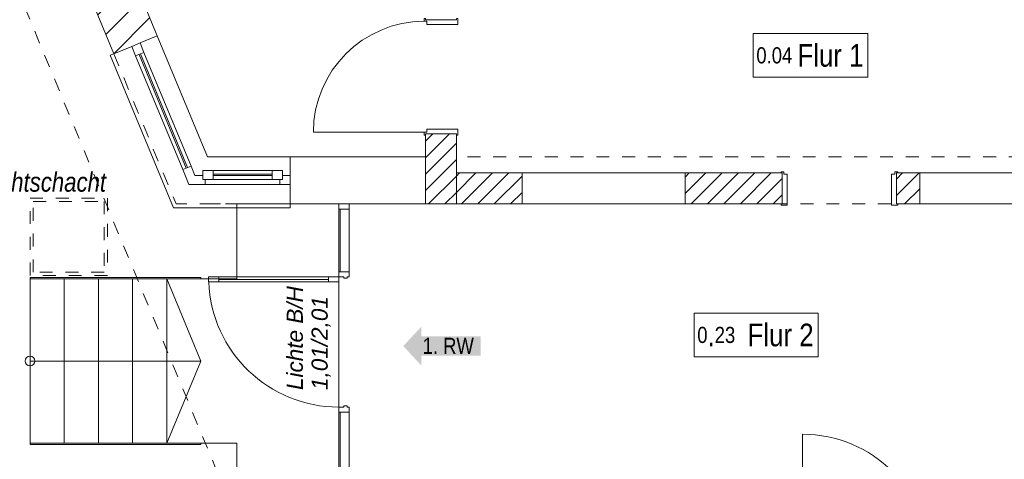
# Model space of a CAD drawing. Header units: metres. Extents: x -89 to 754, y -195 to 69.
# Tile 273 of 327: x 20.87 to 28.51, y 44.97 to 48.38. Entities that reach past the tile are written whole.
import ezdxf

# ---------------------------------------------------------------- set-up
doc = ezdxf.new("R2010")
doc.units = ezdxf.units.M
doc.header["$MEASUREMENT"] = 0
for name, pattern in [('Strichlinie eng', [0.115, 0.075, -0.04]), ('Strichlinie_ eng', [0.115, 0.075, -0.04]), ('Untersicht', [0.1, 0.075, -0.025])]:
    doc.linetypes.add(name, pattern=pattern)
for name, color, linetype in [('10 Wand außen', 7, 'Continuous'), ('10 Wand innen', 7, 'Continuous'), ('30 Dach', 7, 'Continuous'), ('40 Treppe', 7, 'Continuous'), ('80 Raum 50stel', 7, 'Continuous'), ('90 Allgemein Dokumentation', 7, 'Continuous'), ('97 Brandschutz', 7, 'Continuous'), ('97 Brandschutz Dokumentation', 7, 'Continuous')]:
    doc.layers.add(name, color=color, linetype=linetype)
doc.styles.add('ERSTELLTER_STIL_3', font='ARIALN.TTF')
doc.styles.add('ERSTELLTER_STIL_5', font='arial.ttf')
doc.styles.add('ERSTELLTER_STIL_6', font='ARIALN.TTF')
pattern_1 = [(45, (0, 0), (-0.06363961, 0.06363961), [])]

# ---------------------------------------------------------------- blocks, each defined once
blk = doc.blocks.new('1-Flügelfenster 27_3')
at = {"layer": '10 Wand außen', "color": 7, "linetype": 'Continuous', "lineweight": 9}
for p, q in [((-0.5565, 0.145), (0.4596, 0.145)), ((-0.5565, 0), (-0.5565, 0.145)), ((-0.5565, -0.07), (-0.5565, 0)), ((-0.5565, -0.07), (-0.5565, 0)), ((-0.5565, -0.22), (-0.5565, -0.07)), ((-0.5565, -0.22), (-0.5565, -0.25)), ((-0.5565, -0.25), (0.7235, -0.25))]:
    blk.add_line(p, q, dxfattribs=at)
at = {"layer": '10 Wand außen', "color": 7, "linetype": 'Continuous', "lineweight": 13}
for p, q in [((-0.5565, 0), (-0.4765, 0)), ((-0.4765, 0), (0.4765, 0)), ((-0.4765, 0), (-0.4765, -0.07)), ((0.4765, -0.07), (0.4765, 0)), ((0.4765, 0), (0.5565, 0)), ((-0.4765, -0.07), (-0.5565, -0.07)), ((-0.4765, -0.03), (0.4765, -0.03)), ((0.4765, -0.04), (-0.4765, -0.04)), ((0.4765, -0.07), (-0.4765, -0.07)), ((0.6033, -0.07), (0.4765, -0.07))]:
    blk.add_line(p, q, dxfattribs=at)
at = {"layer": '10 Wand außen', "color": 7, "linetype": 'Strichlinie eng', "lineweight": 9}
blk.add_line((-0.5565, -0.22), (0.7035, -0.22), dxfattribs=at)
blk = doc.blocks.new('Blockrahmentür 1-Fl 27_5')
at = {"layer": '10 Wand außen', "color": 7, "linetype": 'Continuous', "lineweight": 13}
for p, q in [((0.43, 0.01), (0.43, 0.87)), ((-0.43, 0.01), (-0.4525, 0.01)), ((-0.4525, 0.01), (-0.4525, 0)), ((-0.4525, 0), (-0.4425, 0)), ((-0.4425, 0), (-0.4425, -0.24)), ((-0.43, -0.01), (-0.43, 0.01)), ((0.43, -0.01), (0.43, 0.01)), ((0.43, 0.01), (0.4525, 0.01)), ((0.4525, 0), (0.4425, 0)), ((0.4425, 0), (0.4425, -0.24)), ((0.4525, 0.01), (0.4525, 0)), ((-0.405, -0.01), (-0.43, -0.01)), ((-0.405, -0.25), (-0.405, -0.01)), ((0.405, -0.25), (0.405, -0.01)), ((0.405, -0.01), (0.43, -0.01)), ((-0.4425, -0.24), (-0.4525, -0.24)), ((-0.4525, -0.24), (-0.4525, -0.25)), ((-0.4525, -0.25), (-0.405, -0.25)), ((0.4525, -0.25), (0.405, -0.25)), ((0.4425, -0.24), (0.4525, -0.24)), ((0.4525, -0.24), (0.4525, -0.25))]:
    blk.add_line(p, q, dxfattribs=at)
at = {"layer": '10 Wand außen', "color": 7, "linetype": 'Continuous', "lineweight": 9}
for p, q in [((-0.4425, 0), (-0.4425, -0.24)), ((-0.4425, 0), (-0.4425, -0.24)), ((0.4425, 0), (0.4425, -0.24)), ((0.4425, 0), (0.4425, -0.24))]:
    blk.add_line(p, q, dxfattribs=at)
blk.add_arc((0.43, 0.01), 0.86, 90, 180, dxfattribs=at)
blk = doc.blocks.new('Blockrahmentür 1-Fl 27')
at = {"layer": '10 Wand außen', "color": 7, "linetype": 'Continuous', "lineweight": 13}
for p, q in [((0.4925, 0.01), (0.4925, 0.995)), ((-0.4925, 0.01), (-0.515, 0.01)), ((-0.515, 0.01), (-0.515, 0)), ((-0.515, 0), (-0.505, 0)), ((-0.505, 0), (-0.505, -0.24)), ((-0.4925, -0.01), (-0.4925, 0.01)), ((0.4925, -0.01), (0.4925, 0.01)), ((0.4925, 0.01), (0.515, 0.01)), ((0.515, 0), (0.505, 0)), ((0.505, 0), (0.505, -0.24)), ((0.515, 0.01), (0.515, 0)), ((-0.4675, -0.01), (-0.4925, -0.01)), ((-0.4675, -0.25), (-0.4675, -0.01)), ((0.4675, -0.25), (0.4675, -0.01)), ((0.4675, -0.01), (0.4925, -0.01)), ((-0.505, -0.24), (-0.515, -0.24)), ((-0.515, -0.24), (-0.515, -0.25)), ((-0.515, -0.25), (-0.4675, -0.25)), ((0.515, -0.25), (0.4675, -0.25)), ((0.505, -0.24), (0.515, -0.24)), ((0.515, -0.24), (0.515, -0.25))]:
    blk.add_line(p, q, dxfattribs=at)
at = {"layer": '10 Wand außen', "color": 7, "linetype": 'Continuous', "lineweight": 9}
for p, q in [((-0.505, 0), (-0.505, -0.24)), ((-0.505, 0), (-0.505, -0.24)), ((0.505, 0), (0.505, -0.24)), ((0.505, 0), (0.505, -0.24))]:
    blk.add_line(p, q, dxfattribs=at)
blk.add_arc((0.4925, 0.01), 0.985, 90, 180, dxfattribs=at)
blk = doc.blocks.new('1-Flügelfenster 27_4')
at = {"layer": '10 Wand außen', "color": 7, "linetype": 'Continuous', "lineweight": 9}
for p, q in [((-0.369, 0.145), (0.2721, 0.145)), ((-0.369, 0), (-0.369, 0.145)), ((-0.369, -0.07), (-0.369, 0)), ((-0.369, -0.07), (-0.369, 0)), ((-0.369, -0.22), (-0.369, -0.07)), ((-0.369, -0.22), (-0.369, -0.25)), ((-0.369, -0.25), (0.536, -0.25))]:
    blk.add_line(p, q, dxfattribs=at)
at = {"layer": '10 Wand außen', "color": 7, "linetype": 'Continuous', "lineweight": 13}
for p, q in [((-0.369, 0), (-0.309, 0)), ((-0.309, -0.03), (-0.309, 0.04)), ((-0.309, 0.04), (-0.229, 0.04)), ((-0.309, 0), (-0.309, -0.03)), ((-0.229, 0.04), (0.229, 0.04)), ((-0.229, 0.04), (-0.229, -0.03)), ((-0.229, 0.01), (0.229, 0.01)), ((0.229, -0.03), (0.229, 0.04)), ((0.229, 0.04), (0.309, 0.04)), ((0.309, 0.04), (0.309, -0.03)), ((0.309, -0.03), (0.309, 0)), ((0.309, 0), (0.369, 0)), ((-0.289, -0.07), (-0.369, -0.07)), ((-0.309, -0.03), (-0.289, -0.03)), ((-0.229, -0.03), (-0.309, -0.03)), ((-0.289, -0.03), (-0.289, -0.07)), ((0.289, -0.07), (-0.289, -0.07)), ((0.229, 0), (-0.229, 0)), ((0.229, -0.03), (-0.229, -0.03)), ((0.309, -0.03), (0.229, -0.03)), ((0.289, -0.07), (0.289, -0.03)), ((0.289, -0.03), (0.309, -0.03)), ((0.4158, -0.07), (0.289, -0.07))]:
    blk.add_line(p, q, dxfattribs=at)
at = {"layer": '10 Wand außen', "color": 7, "linetype": 'Strichlinie eng', "lineweight": 9}
blk.add_line((-0.369, -0.22), (0.516, -0.22), dxfattribs=at)
blk = doc.blocks.new('Glastür Ol 1-Fl 2S 27_2')
at = {"layer": '10 Wand außen', "color": 7, "linetype": 'Continuous', "lineweight": 13}
for p, q in [((0.442, 0.93), (0.442, 1.01)), ((0.442, 1.01), (0.482, 1.01)), ((0.482, 1.01), (0.482, 0.93)), ((0.482, 0.93), (0.442, 0.93)), ((0.442, 0.08), (0.442, 0.93)), ((0.442, 0.93), (0.462, 0.93)), ((0.462, 0.08), (0.462, 0.93)), ((0.462, 0.93), (0.482, 0.93)), ((0.462, 0.93), (0.462, 0.08)), ((0.462, 0.93), (0.462, 0.08)), ((0.482, 0.93), (0.482, 0.08)), ((0.442, 0), (0.442, 0.08)), ((0.442, 0.08), (0.482, 0.08)), ((0.462, 0.08), (0.442, 0.08)), ((0.482, 0.08), (0.462, 0.08)), ((0.482, 0.08), (0.482, 0)), ((-1.047, 0), (-0.528, 0)), ((-1.047, 0), (-1.047, -0.08)), ((-1.007, 0), (-1.047, 0)), ((-1.007, -0.08), (-1.007, 0)), ((-0.568, 0), (-0.568, -0.08)), ((-0.528, 0), (-0.568, 0)), ((-0.528, -0.04), (-0.528, 0)), ((0.482, 0), (0.442, 0)), ((1.047, 0), (0.482, 0)), ((0.482, 0), (0.482, -0.04)), ((0.522, 0), (0.482, 0)), ((0.522, -0.08), (0.522, 0)), ((1.007, 0), (1.007, -0.08)), ((1.047, 0), (1.007, 0)), ((1.047, -0.08), (1.047, 0)), ((-1.007, -0.01), (-0.568, -0.01)), ((-0.518, -0.04), (-0.528, -0.04)), ((-0.528, -0.08), (-0.528, -0.0654)), ((-0.528, -0.0654), (-0.518, -0.0654)), ((-0.518, -0.0654), (-0.518, -0.04)), ((0.482, -0.04), (0.472, -0.04)), ((0.472, -0.04), (0.472, -0.0654)), ((0.472, -0.0654), (0.482, -0.0654)), ((0.482, -0.0654), (0.482, -0.08)), ((1.007, -0.01), (0.522, -0.01)), ((-1.047, -0.08), (-0.528, -0.08)), ((-1.047, -0.08), (-1.007, -0.08)), ((-0.568, -0.08), (-0.528, -0.08)), ((1.047, -0.08), (0.482, -0.08)), ((0.482, -0.08), (0.522, -0.08)), ((1.007, -0.08), (1.047, -0.08))]:
    blk.add_line(p, q, dxfattribs=at)
at = {"layer": '10 Wand außen', "color": 7, "linetype": 'Continuous', "lineweight": 9}
for p, q in [((-1.047, 0), (-1.047, -0.08)), ((-1.047, 0), (-1.047, -0.08)), ((1.047, 0), (1.047, -0.08)), ((1.047, 0), (1.047, -0.08)), ((-1.047, -0.08), (-1.047, -0.3)), ((1.047, -0.08), (1.047, -0.3))]:
    blk.add_line(p, q, dxfattribs=at)
blk.add_arc((0.482, 0), 1.01, 92.26973, 180, dxfattribs=at)
blk = doc.blocks.new('Leere Fensteröffnung 27')
at = {"layer": '10 Wand innen', "color": 7, "linetype": 'Continuous', "lineweight": 9}
for p, q in [((-0.632, 0.17), (0.632, 0.17)), ((-0.632, 0), (-0.632, 0.17)), ((0.632, 0), (0.632, 0.17)), ((-0.632, -0.07), (-0.632, 0)), ((0.632, -0.07), (0.632, 0)), ((-0.632, -0.07), (0.632, -0.07))]:
    blk.add_line(p, q, dxfattribs=at)
blk = doc.blocks.new('Leere Fensteröffnung 27_2')
at = {"layer": '10 Wand innen', "color": 7, "linetype": 'Continuous', "lineweight": 9}
for p, q in [((-0.6669, 0.17), (0.6669, 0.17)), ((-0.6669, 0), (-0.6669, 0.17)), ((0.6669, 0), (0.6669, 0.17)), ((-0.6669, -0.07), (-0.6669, 0)), ((0.6669, -0.07), (0.6669, 0)), ((-0.6669, -0.07), (0.6669, -0.07))]:
    blk.add_line(p, q, dxfattribs=at)
blk = doc.blocks.new('Einfache Türöffnung')
at = {"layer": '10 Wand innen', "color": 7, "linetype": 'Continuous', "lineweight": 9}
for p, q in [((-0.4425, 0), (-0.4425, 0.24)), ((0.4425, 0), (0.4425, 0.24))]:
    blk.add_line(p, q, dxfattribs=at)
blk = doc.blocks.new('Blockrahmentür 1-Fl 27_15')
at = {"layer": '10 Wand innen', "color": 7, "linetype": 'Continuous', "lineweight": 13}
for p, q in [((-0.43, -0.01), (-0.4525, -0.01)), ((-0.4525, -0.01), (-0.4525, -0.02)), ((-0.4525, -0.02), (-0.4425, -0.02)), ((-0.4425, -0.02), (-0.4425, -0.26)), ((-0.43, -0.03), (-0.43, -0.01)), ((-0.405, -0.03), (-0.43, -0.03)), ((-0.405, -0.27), (-0.405, -0.03)), ((0.405, -0.27), (0.405, -0.03)), ((0.405, -0.03), (0.43, -0.03)), ((0.43, -0.03), (0.43, -0.01)), ((0.43, -0.01), (0.4525, -0.01)), ((0.4525, -0.02), (0.4425, -0.02)), ((0.4425, -0.02), (0.4425, -0.26)), ((0.4525, -0.01), (0.4525, -0.02)), ((-0.4425, -0.26), (-0.4525, -0.26)), ((-0.4525, -0.26), (-0.4525, -0.27)), ((-0.4525, -0.27), (-0.405, -0.27)), ((0.4525, -0.27), (0.405, -0.27)), ((0.4425, -0.26), (0.4525, -0.26)), ((0.4525, -0.26), (0.4525, -0.27))]:
    blk.add_line(p, q, dxfattribs=at)
at = {"layer": '10 Wand innen', "color": 7, "linetype": 'Continuous', "lineweight": 9}
for p, q in [((-0.4425, -0.26), (-0.4425, -0.02)), ((-0.4425, -0.26), (-0.4425, -0.02)), ((0.4425, -0.26), (0.4425, -0.02)), ((0.4425, -0.26), (0.4425, -0.02))]:
    blk.add_line(p, q, dxfattribs=at)
blk = doc.blocks.new('Pfeil gerade 27')
at = {"layer": '97 Brandschutz', "linetype": 'Continuous', "lineweight": 18, "true_color": 0x60cd00}
blk.add_hatch(color=72, dxfattribs=at).paths.add_polyline_path([(0.3, 0), (0.1607, 0.1497), (0.1607, 0.0752), (-0.3, 0.0752), (-0.3, -0.0752), (0.1607, -0.0752), (0.1607, -0.1497)])

msp = doc.modelspace()

# ---------------------------------------------------------------- hatches: boundary and pattern name
at = {"layer": '10 Wand außen', "linetype": 'Continuous', "lineweight": 18, "true_color": 0x1f1f1f}
h = msp.add_hatch(dxfattribs=at)
h.set_pattern_fill('Mauerziegel_HLz_4_0001', color=250, style=0, pattern_type=2)
h.set_pattern_definition([(45, (0, 0), (-0.106066, 0.106066), [])])
h.paths.add_polyline_path([(19.16, 54.9619), (18.8228, 54.8222), (21.6006, 48.116), (21.7392, 48.1734), (21.8039, 48.2002), (21.9378, 48.2557)])
h = msp.add_hatch(dxfattribs=at)
h.set_pattern_fill('Mauerziegel_0001', color=250, style=0, pattern_type=2)
h.set_pattern_definition(pattern_1)
h.paths.add_polyline_path([(24.0183, 47.1919), (24.2583, 47.1919), (24.2583, 47.4953), (24.0183, 47.4953)])
h = msp.add_hatch(dxfattribs=at)
h.set_pattern_fill('Mauerziegel_0001', color=250, style=0, pattern_type=2)
h.set_pattern_definition(pattern_1)
h.paths.add_polyline_path([(24.2583, 47.3169), (24.0183, 47.3169), (24.0183, 46.9519), (24.2583, 46.9519)])
h = msp.add_hatch(dxfattribs=at)
h.set_pattern_fill('Mauerziegel_0001', color=250, style=0, pattern_type=2)
h.set_pattern_definition(pattern_1)
h.paths.add_polyline_path([(24.2583, 47.1919), (24.0183, 46.9519), (24.2583, 46.9519)])
h = msp.add_hatch(dxfattribs=at)
h.set_pattern_fill('Mauerziegel_0001', color=250, style=0, pattern_type=2)
h.set_pattern_definition(pattern_1)
h.paths.add_polyline_path([(24.2583, 47.1919), (24.0183, 47.1919), (24.0183, 46.9519)])
at = {"layer": '10 Wand innen', "linetype": 'Continuous', "lineweight": 18, "true_color": 0x1f1f1f}
h = msp.add_hatch(dxfattribs=at)
h.set_pattern_fill('Mauerziegel_0001', color=250, style=0, pattern_type=2)
h.set_pattern_definition(pattern_1)
h.paths.add_polyline_path([(24.2583, 46.9519), (24.767, 46.9519), (24.767, 47.1919), (24.2583, 47.1919)])
h = msp.add_hatch(dxfattribs=at)
h.set_pattern_fill('Mauerziegel_0001', color=250, style=0, pattern_type=2)
h.set_pattern_definition(pattern_1)
h.paths.add_polyline_path([(26.031, 47.1919), (26.031, 46.9519), (26.7853, 46.9519), (26.7853, 47.1919)])
h = msp.add_hatch(dxfattribs=at)
h.set_pattern_fill('Mauerziegel_0001', color=250, style=0, pattern_type=2)
h.set_pattern_definition(pattern_1)
h.paths.add_polyline_path([(27.6703, 46.9519), (27.8507, 46.9519), (27.8507, 47.1919), (27.6703, 47.1919)])

# ---------------------------------------------------------------- linework, layer by layer
at = {"layer": '10 Wand außen', "color": 7, "linetype": 'Continuous', "lineweight": 9}
for p, q in [((24.0183, 48.3803), (24.2583, 48.3803)), ((21.7392, 48.1734), (21.8039, 48.2002)), ((21.8039, 48.2002), (21.9378, 48.2557)), ((21.6006, 48.116), (21.7392, 48.1734)), ((24.0183, 47.4953), (24.2583, 47.4953)), ((22.9678, 47.1719), (22.9678, 47.3169)), ((24.0183, 47.3169), (24.0183, 46.9519)), ((24.0183, 47.3169), (24.0183, 46.9519)), ((24.2583, 46.9519), (24.2583, 47.3169)), ((24.2583, 46.9519), (24.2583, 47.3169)), ((22.9678, 47.1019), (22.9678, 47.1719)), ((22.9678, 46.9519), (22.9678, 47.1019)), ((23.3453, 46.9519), (23.4253, 46.9519)), ((23.4253, 46.9519), (23.6453, 46.9519))]:
    msp.add_line(p, q, dxfattribs=at)
at = {"layer": '10 Wand außen', "color": 7, "linetype": 'Untersicht', "lineweight": 9}
msp.add_line((24.0183, 46.9519), (24.2583, 46.9519), dxfattribs=at)
at = {"layer": '10 Wand außen', "color": 7, "linetype": 'Continuous', "lineweight": 9, "flags": 128}
for points in [[(21.9378, 48.2557), (19.16, 54.9619)], [(18.8228, 54.8222), (21.6006, 48.116)], [(24.0183, 47.4953), (24.0183, 46.9519)], [(24.2583, 47.1919), (24.2583, 47.4953)], [(24.0183, 47.3169), (22.9678, 47.3169)], [(24.0183, 46.9519), (24.0183, 47.3169)], [(22.9678, 46.9519), (23.3453, 46.9519)], [(23.6453, 46.9519), (24.0183, 46.9519)]]:
    msp.add_lwpolyline(points, dxfattribs=at)
at = {"layer": '10 Wand außen', "color": 7, "linetype": 'Untersicht', "lineweight": 9, "flags": 128}
for points in [[(24.0183, 47.3169), (22.3267, 47.3169)], [(29.6433, 47.3169), (24.2583, 47.3169)], [(22.3267, 46.9519), (36.0146, 46.9519)]]:
    msp.add_lwpolyline(points, dxfattribs=at)
at = {"layer": '10 Wand innen', "color": 7, "linetype": 'Continuous', "lineweight": 9}
for p, q in [((24.767, 47.1919), (24.767, 47.1219)), ((24.767, 47.1219), (24.767, 46.9519)), ((26.031, 47.1919), (26.031, 47.1219)), ((26.031, 47.1219), (26.031, 46.9519)), ((27.8507, 47.1919), (27.8507, 47.1219)), ((27.8507, 47.1219), (27.8507, 46.9519))]:
    msp.add_line(p, q, dxfattribs=at)
at = {"layer": '10 Wand innen', "color": 7, "linetype": 'Continuous', "lineweight": 9, "flags": 128}
for points in [[(24.767, 47.1919), (24.2583, 47.1919)], [(26.7853, 47.1919), (26.031, 47.1919)], [(27.8507, 47.1919), (27.6703, 47.1919)], [(24.0183, 46.9519), (24.2583, 46.9519)], [(24.2583, 46.9519), (24.767, 46.9519)], [(26.031, 46.9519), (26.7853, 46.9519)], [(27.6703, 46.9519), (27.8507, 46.9519)]]:
    msp.add_lwpolyline(points, dxfattribs=at)
at = {"layer": '30 Dach', "color": 7, "linetype": 'Strichlinie_ eng', "lineweight": 9}
msp.add_line((18.155, 55.1277), (26.1869, 35.7372), dxfattribs=at)
at = {"layer": '40 Treppe', "color": 7, "linetype": 'Continuous', "lineweight": 9}
for p, q in [((23.3453, 46.9519), (22.5553, 46.9519)), ((22.5553, 46.9519), (22.5553, 46.3719)), ((23.3453, 44.8576), (23.3453, 46.9519)), ((22.2753, 46.3819), (20.9503, 46.3819)), ((20.9503, 46.3819), (20.9503, 46.3719)), ((20.9503, 46.3719), (22.2753, 46.3719)), ((21.2153, 46.3719), (20.9503, 46.3719)), ((20.9503, 46.3719), (20.9503, 45.0969)), ((21.2153, 45.0969), (21.2153, 46.3719)), ((21.4803, 46.3719), (21.2153, 46.3719)), ((21.2153, 46.3719), (21.2153, 45.0969)), ((21.4803, 45.0969), (21.4803, 46.3719)), ((21.7453, 46.3719), (21.4803, 46.3719)), ((21.4803, 46.3719), (21.4803, 45.0969)), ((21.7453, 45.0969), (21.7453, 46.3719)), ((22.0103, 46.3719), (21.7453, 46.3719)), ((21.7453, 46.3719), (21.7453, 45.0969)), ((22.0103, 45.0969), (22.0103, 46.3719)), ((22.0103, 46.3719), (22.0103, 45.0969)), ((22.5553, 46.3719), (22.0103, 46.3719)), ((22.2753, 45.7344), (22.0103, 46.3719)), ((22.2753, 45.7344), (22.0103, 46.3719)), ((22.2753, 46.3719), (22.2753, 46.3819)), ((20.9503, 45.7344), (21.2153, 45.7344)), ((20.9503, 45.7344), (21.2153, 45.7344)), ((21.2153, 45.7344), (22.0103, 45.7344)), ((21.2153, 45.7344), (22.0103, 45.7344)), ((22.0103, 45.7344), (22.2753, 45.7344)), ((22.0103, 45.7344), (22.2753, 45.7344)), ((22.0103, 45.0969), (22.2753, 45.7344)), ((22.0103, 45.0969), (22.2753, 45.7344)), ((22.2753, 45.0969), (20.9503, 45.0969)), ((20.9503, 45.0969), (20.9503, 45.0869)), ((20.9503, 45.0969), (21.2153, 45.0969)), ((20.9503, 45.0869), (22.2753, 45.0869)), ((21.2153, 45.0969), (21.4803, 45.0969)), ((21.4803, 45.0969), (21.7453, 45.0969)), ((21.7453, 45.0969), (22.0103, 45.0969)), ((22.0103, 45.0969), (22.5553, 45.0969)), ((22.2753, 45.0869), (22.2753, 45.0969)), ((22.5553, 45.0969), (22.5553, 44.8576))]:
    msp.add_line(p, q, dxfattribs=at)
at = {"layer": '40 Treppe', "color": 7, "linetype": 'Continuous', "lineweight": 9, "flags": 128}
msp.add_lwpolyline([(20.9503, 45.6969, 1), (20.9503, 45.7719, 1)], format="xyb", close=True, dxfattribs=at)
at = {"layer": '80 Raum 50stel', "color": 8, "linetype": 'Continuous', "lineweight": 18, "flags": 128}
for points in [[(26.5588, 47.9353), (27.4486, 47.9353), (27.4486, 48.2736), (26.5588, 48.2736), (26.5588, 47.9353)], [(26.1006, 45.7679), (27.0629, 45.7679), (27.0629, 46.1062), (26.1006, 46.1062), (26.1006, 45.7679)]]:
    msp.add_lwpolyline(points, close=True, dxfattribs=at)
at = {"layer": '90 Allgemein Dokumentation', "color": 7, "linetype": 'Strichlinie_ eng', "lineweight": 9}
for points in [[(20.9503, 46.9969), (21.5503, 46.9969), (21.5503, 46.3969), (20.9503, 46.3969)], [(20.9753, 46.9719), (21.5253, 46.9719), (21.5253, 46.4219), (20.9753, 46.4219)]]:
    msp.add_lwpolyline(points, close=True, dxfattribs=at)

# ---------------------------------------------------------------- block references
at = {"layer": '10 Wand außen', "color": 7, "linetype": 'Continuous', "lineweight": 13, "xscale": -1, "rotation": 90}
msp.add_blockref('Blockrahmentür 1-Fl 27_5', (24.0183, 47.9378), dxfattribs=at)
at = {"layer": '10 Wand außen', "color": 7, "linetype": 'Continuous', "lineweight": 13}
for name, p, rotation in [('1-Flügelfenster 27_3', (22.0168, 47.686), 292.4999999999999), ('Glastür Ol 1-Fl 2S 27_2', (23.3453, 45.9049), 90)]:
    msp.add_blockref(name, p, dxfattribs=dict(at, rotation=rotation))
at = {"layer": '10 Wand außen', "color": 7, "linetype": 'Continuous', "lineweight": 13, "xscale": -1}
for name, p in [('1-Flügelfenster 27_4', (22.5988, 47.1719)), ('Blockrahmentür 1-Fl 27', (27.4347, 44.1719))]:
    msp.add_blockref(name, p, dxfattribs=at)
at = {"layer": '10 Wand innen', "color": 7, "linetype": 'Continuous', "lineweight": 13}
msp.add_blockref('Blockrahmentür 1-Fl 27_15', (27.2278, 47.2119), dxfattribs=at)
at = {"layer": '10 Wand innen', "color": 7, "linetype": 'Continuous', "lineweight": 13, "xscale": -1, "rotation": 180}
for name, p in [('Leere Fensteröffnung 27', (25.399, 47.1219)), ('Leere Fensteröffnung 27_2', (28.5176, 47.1219))]:
    msp.add_blockref(name, p, dxfattribs=at)
at = {"layer": '10 Wand innen', "color": 7, "linetype": 'Continuous', "lineweight": 13, "xscale": -1}
msp.add_blockref('Einfache Türöffnung', (27.2278, 46.9519), dxfattribs=at)
at = {"layer": '97 Brandschutz', "color": 7, "linetype": 'Continuous', "lineweight": 13, "xscale": -1}
msp.add_blockref('Pfeil gerade 27', (24.1453, 45.8501), dxfattribs=at)

# ---------------------------------------------------------------- texts
at = {"layer": '80 Raum 50stel', "color": 7, "linetype": 'Continuous', "lineweight": 9, "char_height": 0.125, "attachment_point": 7, "style": 'ERSTELLTER_STIL_3'}
for s, insert in [('\\A1;{\\pql;\\fArial Narrow|b0|i0|c0|p0;\\W1.000000;0.0\\fArial Narrow|b0|i0|c0|p0;\\W1.000000;4\\fArial Narrow|b0|i0|c0|p0;\\W1.000000; \\fArial Narrow|b0|i0|c0|p0;\\H1.400000x;\\W1.000000;Flur 1}', (26.5838, 48.0141)), ('\\A1;{\\pql;\\fArial Narrow|b0|i0|c0|p0;\\W1.000000;0\\fArial Narrow|b0|i0|c0|p0;\\H1.400000x;\\W1.000000;.\\fArial Narrow|b0|i0|c0|p0;\\H0.714286x;\\W1.000000;23\\fArial Narrow|b0|i0|c0|p0;\\H1.400000x;\\W1.000000; \\fArial Narrow|b0|i0|c0|p0;\\H0.714286x;\\W1.000000; \\fArial Narrow|b0|i0|c0|p0;\\H1.400000x;\\W1.000000;Flur 2}', (26.1256, 45.8466))]:
    msp.add_mtext(s, dxfattribs=dict(at, insert=insert))
at = {"layer": '97 Brandschutz', "color": 7, "linetype": 'Continuous', "lineweight": 9, "insert": (23.9953, 45.9145), "char_height": 0.125, "attachment_point": 1, "style": 'ERSTELLTER_STIL_3'}
msp.add_mtext('\\A1;{\\pql;\\fArial Narrow|b0|i0|c0|p0;\\W1.000000;1. RW}', dxfattribs=at)
at = {"layer": '97 Brandschutz Dokumentation', "color": 7, "linetype": 'Continuous', "lineweight": 9, "insert": (20.5849, 47.197), "char_height": 0.15, "attachment_point": 1, "style": 'ERSTELLTER_STIL_6'}
msp.add_mtext('\\A1;{\\pql;\\fArial Narrow|b0|i1|c0|p0;\\W1.000000;Lichtschacht}', dxfattribs=at)
at = {"layer": '97 Brandschutz Dokumentation', "color": 7, "linetype": 'Continuous', "lineweight": 9, "insert": (22.9416, 45.5093), "char_height": 0.125, "attachment_point": 1, "rotation": 90, "line_spacing_factor": 0.923581, "style": 'ERSTELLTER_STIL_5'}
msp.add_mtext('\\A1;{\\pql;\\fArial|b0|i1|c0|p0;\\W1.000000;Lichte B/H\\P\\pql;\\fArial|b0|i1|c0|p0;\\W1.000000;1,01\\fArial|b0|i1|c0|p0;\\W1.000000;/\\fArial|b0|i1|c0|p0;\\W1.000000;2,01}', dxfattribs=at)

doc.saveas('drawing.dxf')
